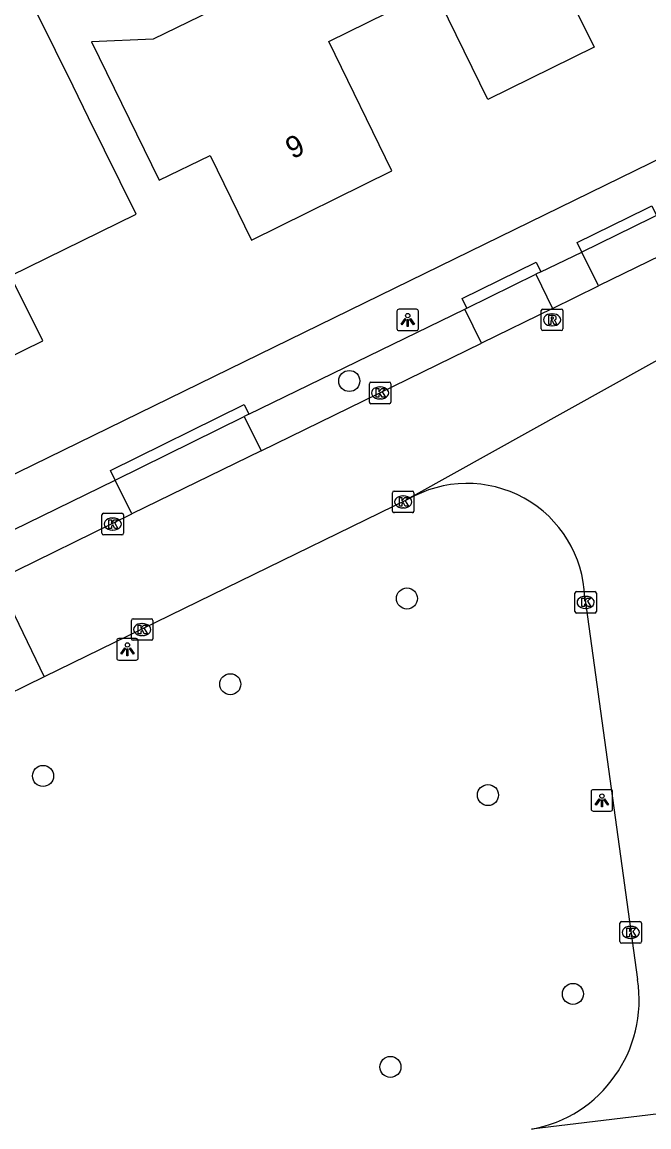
# Model space of a CAD drawing. Extents: x 160457 to 162082, y 388340 to 389736.
# Drawn here: x 161187 to 161216.2, y 388506.4 to 388557.7 of the extents above; entities that cross this region are included whole.
import ezdxf

# ---------------------------------------------------------------- set-up
doc = ezdxf.new("R2010")
doc.units = 0
for name, color, linetype in [('IMGEO_Boom', 7, 'Continuous'), ('IMGEO_Kolk', 7, 'Continuous'), ('IMGEO_Lichtpunt', 7, 'Continuous'), ('IMGEO_Pand', 7, 'Continuous'), ('IMGEO_Pand_nummerreeks', 7, 'Continuous'), ('IMGEO_Parkeervlak_open', 7, 'Continuous'), ('IMGEO_Rijbaan_lokaal_open', 7, 'Continuous'), ('IMGEO_Rioolput', 7, 'Continuous'), ('IMGEO_Voetpad_open', 7, 'Continuous')]:
    doc.layers.add(name, color=color, linetype=linetype)

msp = doc.modelspace()

# ---------------------------------------------------------------- linework, layer by layer
at = {"layer": 'IMGEO_Boom'}
for centre in [(161202.24, 388541.057), (161204.917, 388530.948), (161196.712, 388526.965), (161188.015, 388522.7), (161208.68, 388521.812), (161212.626, 388512.57), (161204.151, 388509.178)]:
    msp.add_circle(centre, 0.489, dxfattribs=at)
at = {"layer": 'IMGEO_Kolk'}
for p, q in [((161203.171, 388540.075), (161203.171, 388540.927)), ((161203.246, 388541.001), (161204.098, 388541.001)), ((161204.172, 388540.927), (161204.172, 388540.075)), ((161203.659, 388540.781), (161203.684, 388540.781)), ((161204.098, 388540.001), (161203.246, 388540.001)), ((161203.682, 388540.221), (161203.657, 388540.221)), ((161204.243, 388535.011), (161204.243, 388535.863)), ((161204.318, 388535.937), (161205.17, 388535.937)), ((161205.244, 388535.863), (161205.244, 388535.011)), ((161204.731, 388535.717), (161204.756, 388535.717)), ((161190.751, 388533.981), (161190.751, 388534.833)), ((161190.826, 388534.907), (161191.678, 388534.907)), ((161191.752, 388534.833), (161191.752, 388533.981)), ((161205.17, 388534.937), (161204.318, 388534.937)), ((161204.754, 388535.157), (161204.729, 388535.157)), ((161191.239, 388534.687), (161191.264, 388534.687)), ((161191.678, 388533.907), (161190.826, 388533.907)), ((161191.262, 388534.127), (161191.237, 388534.127)), ((161212.717, 388530.342), (161212.717, 388531.194)), ((161212.792, 388531.268), (161213.644, 388531.268)), ((161213.718, 388531.194), (161213.718, 388530.342)), ((161213.205, 388531.048), (161213.23, 388531.048)), ((161213.644, 388530.268), (161212.792, 388530.268)), ((161213.228, 388530.488), (161213.203, 388530.488)), ((161192.12, 388529.079), (161192.12, 388529.931)), ((161192.195, 388530.005), (161193.047, 388530.005)), ((161192.608, 388529.785), (161192.633, 388529.785)), ((161193.121, 388529.931), (161193.121, 388529.079)), ((161192.631, 388529.225), (161192.606, 388529.225)), ((161193.047, 388529.005), (161192.195, 388529.005)), ((161214.812, 388515.004), (161214.812, 388515.856)), ((161214.887, 388515.93), (161215.739, 388515.93)), ((161215.813, 388515.856), (161215.813, 388515.004)), ((161215.3, 388515.71), (161215.325, 388515.71)), ((161215.739, 388514.93), (161214.887, 388514.93)), ((161215.323, 388515.15), (161215.298, 388515.15))]:
    msp.add_line(p, q, dxfattribs=at)
for points in [[(161203.171, 388540.075), (161203.171, 388540.927)], [(161203.246, 388541.001), (161204.098, 388541.001)], [(161204.172, 388540.927), (161204.172, 388540.075)], [(161203.492, 388540.701), (161203.615, 388540.701), (161203.615, 388540.55), (161203.745, 388540.701), (161203.909, 388540.701), (161203.763, 388540.55), (161203.916, 388540.301), (161203.764, 388540.301), (161203.679, 388540.465), (161203.615, 388540.398), (161203.615, 388540.301), (161203.492, 388540.301), (161203.492, 388540.701)], [(161204.098, 388540.001), (161203.246, 388540.001)], [(161204.243, 388535.011), (161204.243, 388535.863)], [(161204.318, 388535.937), (161205.17, 388535.937)], [(161205.244, 388535.863), (161205.244, 388535.011)], [(161204.564, 388535.637), (161204.687, 388535.637), (161204.687, 388535.486), (161204.817, 388535.637), (161204.981, 388535.637), (161204.835, 388535.486), (161204.988, 388535.237), (161204.836, 388535.237), (161204.751, 388535.401), (161204.687, 388535.334), (161204.687, 388535.237), (161204.564, 388535.237), (161204.564, 388535.637)], [(161190.751, 388533.981), (161190.751, 388534.833)], [(161190.826, 388534.907), (161191.678, 388534.907)], [(161191.752, 388534.833), (161191.752, 388533.981)], [(161205.17, 388534.937), (161204.318, 388534.937)], [(161191.072, 388534.607), (161191.195, 388534.607), (161191.195, 388534.456), (161191.325, 388534.607), (161191.489, 388534.607), (161191.343, 388534.456), (161191.496, 388534.207), (161191.344, 388534.207), (161191.259, 388534.371), (161191.195, 388534.304), (161191.195, 388534.207), (161191.072, 388534.207), (161191.072, 388534.607)], [(161191.678, 388533.907), (161190.826, 388533.907)], [(161212.717, 388530.342), (161212.717, 388531.194)], [(161212.792, 388531.268), (161213.644, 388531.268)], [(161213.718, 388531.194), (161213.718, 388530.342)], [(161213.038, 388530.968), (161213.161, 388530.968), (161213.161, 388530.817), (161213.291, 388530.968), (161213.455, 388530.968), (161213.309, 388530.817), (161213.462, 388530.568), (161213.31, 388530.568), (161213.225, 388530.732), (161213.161, 388530.665), (161213.161, 388530.568), (161213.038, 388530.568), (161213.038, 388530.968)], [(161213.644, 388530.268), (161212.792, 388530.268)], [(161192.12, 388529.079), (161192.12, 388529.931)], [(161192.195, 388530.005), (161193.047, 388530.005)], [(161192.441, 388529.705), (161192.564, 388529.705), (161192.564, 388529.554), (161192.694, 388529.705), (161192.858, 388529.705), (161192.712, 388529.554), (161192.865, 388529.305), (161192.713, 388529.305), (161192.628, 388529.469), (161192.564, 388529.402), (161192.564, 388529.305), (161192.441, 388529.305), (161192.441, 388529.705)], [(161193.121, 388529.931), (161193.121, 388529.079)], [(161193.047, 388529.005), (161192.195, 388529.005)], [(161214.812, 388515.004), (161214.812, 388515.856)], [(161214.887, 388515.93), (161215.739, 388515.93)], [(161215.813, 388515.856), (161215.813, 388515.004)], [(161215.133, 388515.63), (161215.256, 388515.63), (161215.256, 388515.479), (161215.386, 388515.63), (161215.55, 388515.63), (161215.404, 388515.479), (161215.557, 388515.23), (161215.405, 388515.23), (161215.32, 388515.394), (161215.256, 388515.327), (161215.256, 388515.23), (161215.133, 388515.23), (161215.133, 388515.63)], [(161215.739, 388514.93), (161214.887, 388514.93)]]:
    msp.add_lwpolyline(points, dxfattribs=at)
for centre, start, end in [((161203.248, 388540.925), 91.552, 178.448), ((161203.248, 388540.925), 91.552, 178.448), ((161204.096, 388540.925), 1.552, 88.448), ((161204.096, 388540.925), 1.552, 88.448), ((161203.248, 388540.077), 181.552, 268.448), ((161203.248, 388540.077), 181.552, 268.448), ((161204.096, 388540.077), 271.552, 358.448), ((161204.096, 388540.077), 271.552, 358.448), ((161204.32, 388535.861), 91.552, 178.448), ((161204.32, 388535.861), 91.552, 178.448), ((161205.168, 388535.861), 1.552, 88.448), ((161205.168, 388535.861), 1.552, 88.448), ((161190.828, 388534.831), 91.552, 178.448), ((161190.828, 388534.831), 91.552, 178.448), ((161191.676, 388534.831), 1.552, 88.448), ((161191.676, 388534.831), 1.552, 88.448), ((161204.32, 388535.013), 181.552, 268.448), ((161204.32, 388535.013), 181.552, 268.448), ((161205.168, 388535.013), 271.552, 358.448), ((161205.168, 388535.013), 271.552, 358.448), ((161190.828, 388533.983), 181.552, 268.448), ((161190.828, 388533.983), 181.552, 268.448), ((161191.676, 388533.983), 271.552, 358.448), ((161191.676, 388533.983), 271.552, 358.448), ((161212.794, 388531.192), 91.552, 178.448), ((161212.794, 388531.192), 91.552, 178.448), ((161213.642, 388531.192), 1.552, 88.448), ((161213.642, 388531.192), 1.552, 88.448), ((161212.794, 388530.344), 181.552, 268.448), ((161212.794, 388530.344), 181.552, 268.448), ((161213.642, 388530.344), 271.552, 358.448), ((161213.642, 388530.344), 271.552, 358.448), ((161192.197, 388529.929), 91.552, 178.448), ((161192.197, 388529.929), 91.552, 178.448), ((161193.045, 388529.929), 1.552, 88.448), ((161193.045, 388529.929), 1.552, 88.448), ((161192.197, 388529.081), 181.552, 268.448), ((161192.197, 388529.081), 181.552, 268.448), ((161193.045, 388529.081), 271.552, 358.448), ((161193.045, 388529.081), 271.552, 358.448), ((161214.889, 388515.854), 91.552, 178.448), ((161214.889, 388515.854), 91.552, 178.448), ((161215.737, 388515.854), 1.552, 88.448), ((161215.737, 388515.854), 1.552, 88.448), ((161214.889, 388515.006), 181.552, 268.448), ((161214.889, 388515.006), 181.552, 268.448), ((161215.737, 388515.006), 271.552, 358.448), ((161215.737, 388515.006), 271.552, 358.448)]:
    msp.add_arc(centre, 0.0765, start, end, dxfattribs=at)
for centre, major_axis, ratio, start_param, end_param in [((161203.658, 388540.501), (-0.387, 0.002), 0.722429, 4.712389, 7.853982), ((161203.683, 388540.501), (-0.39, 0.002), 0.717154, 1.570796, 4.712389), ((161204.73, 388535.437), (-0.387, 0.002), 0.722429, 4.712389, 7.853982), ((161204.755, 388535.437), (-0.39, 0.002), 0.717154, 1.570796, 4.712389), ((161191.238, 388534.407), (-0.387, 0.002), 0.722429, 4.712389, 7.853982), ((161191.263, 388534.407), (-0.39, 0.002), 0.717154, 1.570796, 4.712389), ((161213.204, 388530.768), (-0.387, 0.002), 0.722429, 4.712389, 7.853982), ((161213.229, 388530.768), (-0.39, 0.002), 0.717154, 1.570796, 4.712389), ((161192.607, 388529.505), (-0.387, 0.002), 0.722429, 4.712389, 7.853982), ((161192.632, 388529.505), (-0.39, 0.002), 0.717154, 1.570796, 4.712389), ((161215.299, 388515.43), (-0.387, 0.002), 0.722429, 4.712389, 7.853982), ((161215.324, 388515.43), (-0.39, 0.002), 0.717154, 1.570796, 4.712389)]:
    msp.add_ellipse(centre, major_axis=major_axis, ratio=ratio, start_param=start_param, end_param=end_param, dxfattribs=at)
at = {"layer": 'IMGEO_Lichtpunt'}
for p, q in [((161204.455, 388544.299), (161204.455, 388543.492)), ((161204.455, 388544.299), (161204.455, 388543.492)), ((161205.357, 388544.394), (161204.549, 388544.394)), ((161205.357, 388544.394), (161204.549, 388544.394)), ((161205.451, 388543.492), (161205.451, 388544.299)), ((161205.451, 388543.492), (161205.451, 388544.299)), ((161204.549, 388543.398), (161205.357, 388543.398)), ((161204.549, 388543.398), (161205.357, 388543.398)), ((161192.34, 388529.085), (161191.532, 388529.085)), ((161192.34, 388529.085), (161191.532, 388529.085)), ((161191.438, 388528.99), (161191.438, 388528.183)), ((161191.438, 388528.99), (161191.438, 388528.183)), ((161192.434, 388528.183), (161192.434, 388528.99)), ((161192.434, 388528.183), (161192.434, 388528.99)), ((161191.532, 388528.089), (161192.34, 388528.089)), ((161191.532, 388528.089), (161192.34, 388528.089)), ((161213.475, 388521.967), (161213.475, 388521.16)), ((161213.475, 388521.967), (161213.475, 388521.16)), ((161214.377, 388522.062), (161213.569, 388522.062)), ((161214.377, 388522.062), (161213.569, 388522.062)), ((161214.471, 388521.16), (161214.471, 388521.967)), ((161214.471, 388521.16), (161214.471, 388521.967)), ((161213.569, 388521.066), (161214.377, 388521.066)), ((161213.569, 388521.066), (161214.377, 388521.066))]:
    msp.add_line(p, q, dxfattribs=at)
for points in [[(161204.829, 388543.963), (161204.868, 388543.935), (161204.68, 388543.673), (161204.642, 388543.7), (161204.829, 388543.963)], [(161204.931, 388543.915), (161204.978, 388543.915), (161204.978, 388543.593), (161204.931, 388543.593), (161204.931, 388543.915)], [(161205.041, 388543.935), (161205.079, 388543.962), (161205.266, 388543.7), (161205.227, 388543.672), (161205.041, 388543.935)], [(161191.812, 388528.654), (161191.851, 388528.626), (161191.663, 388528.364), (161191.625, 388528.391), (161191.812, 388528.654)], [(161191.914, 388528.606), (161191.961, 388528.606), (161191.961, 388528.284), (161191.914, 388528.284), (161191.914, 388528.606)], [(161192.024, 388528.626), (161192.062, 388528.653), (161192.249, 388528.391), (161192.21, 388528.363), (161192.024, 388528.626)], [(161213.849, 388521.631), (161213.888, 388521.603), (161213.7, 388521.341), (161213.662, 388521.368), (161213.849, 388521.631)], [(161213.951, 388521.583), (161213.998, 388521.583), (161213.998, 388521.261), (161213.951, 388521.261), (161213.951, 388521.583)], [(161214.061, 388521.603), (161214.099, 388521.63), (161214.286, 388521.368), (161214.247, 388521.34), (161214.061, 388521.603)]]:
    msp.add_lwpolyline(points, dxfattribs=at)
for centre in [(161204.954, 388544.097), (161191.937, 388528.788), (161213.974, 388521.765)]:
    msp.add_circle(centre, 0.0994, dxfattribs=at)
for centre, start, end in [((161204.549, 388544.299), 90, 180), ((161204.549, 388544.299), 90, 180), ((161205.357, 388544.299), 0, 90), ((161205.357, 388544.299), 0, 90), ((161204.549, 388543.492), 180, 270), ((161204.549, 388543.492), 180, 270), ((161205.357, 388543.492), 270, 0), ((161205.357, 388543.492), 270, 360), ((161191.532, 388528.99), 90, 180), ((161191.532, 388528.99), 90, 180), ((161192.34, 388528.99), 0, 90), ((161192.34, 388528.99), 0, 90), ((161191.532, 388528.183), 180, 270), ((161191.532, 388528.183), 180, 270), ((161192.34, 388528.183), 270, 0), ((161192.34, 388528.183), 270, 360), ((161213.569, 388521.967), 90, 180), ((161213.569, 388521.967), 90, 180), ((161214.377, 388521.967), 0, 90), ((161214.377, 388521.967), 0, 90), ((161213.569, 388521.16), 180, 270), ((161213.569, 388521.16), 180, 270), ((161214.377, 388521.16), 270, 0), ((161214.377, 388521.16), 270, 360)]:
    msp.add_arc(centre, 0.0946, start, end, dxfattribs=at)
at = {"layer": 'IMGEO_Pand'}
for points in [[(161223.554, 388571.302), (161224.099, 388570.215), (161225.077, 388570.681), (161226.609, 388567.553), (161227.117, 388567.787), (161228.14, 388565.649), (161227.914, 388564.923), (161228.878, 388562.905), (161217.645, 388557.416), (161216.117, 388560.545), (161212.535, 388558.756), (161213.613, 388556.568), (161208.67, 388554.144), (161206.471, 388558.635), (161205.302, 388561.022), (161209.966, 388563.331), (161209.427, 388564.418), (161213.571, 388566.358), (161214.082, 388565.326), (161221.126, 388568.813), (161220.616, 388569.847), (161223.554, 388571.302)], [(161202.665, 388563.085), (161201.741, 388564.954), (161196.932, 388562.607), (161196.699, 388563.083), (161194.102, 388561.814), (161195.833, 388558.265), (161193.136, 388556.949), (161190.27, 388556.823), (161193.411, 388550.387), (161195.775, 388551.541), (161197.697, 388547.602), (161204.22, 388550.822), (161201.283, 388556.827), (161204.881, 388558.602), (161202.665, 388563.085)], [(161186.5, 388545.948), (161192.346, 388548.811), (161190.129, 388553.293), (161189.408, 388554.751), (161185.265, 388563.128), (161180.865, 388560.953), (161182.051, 388553.517), (161182.781, 388552.04), (161176.254, 388548.812), (161176.484, 388548.343), (161178.682, 388543.852), (161179.555, 388544.264), (161181.725, 388539.842), (161188.011, 388542.916), (161186.5, 388545.948)]]:
    msp.add_lwpolyline(points, dxfattribs=at)
at = {"layer": 'IMGEO_Parkeervlak_open'}
for points in [[(161213.807, 388545.471), (161213.037, 388547.045)], [(161210.903, 388546.016), (161211.679, 388544.43)], [(161208.376, 388542.815), (161207.603, 388544.397)], [(161197.361, 388539.402), (161198.139, 388537.809)], [(161192.14, 388534.875), (161191.369, 388536.451)]]:
    msp.add_lwpolyline(points, dxfattribs=at)
at = {"layer": 'IMGEO_Rijbaan_lokaal_open'}
for points in [[(161217.285, 388547.172), (161213.807, 388545.471)], [(161211.679, 388544.43), (161213.807, 388545.471)], [(161220.36, 388544.039), (161219.698, 388543.775), (161205.171, 388535.693), (161204.951, 388535.544)], [(161211.679, 388544.43), (161208.376, 388542.815)], [(161198.139, 388537.809), (161208.376, 388542.815)], [(161198.139, 388537.809), (161192.14, 388534.875)], [(161204.951, 388535.544), (161188.072, 388527.303)], [(161185.88, 388531.814), (161192.14, 388534.875)], [(161185.88, 388531.814), (161188.072, 388527.303)], [(161213.18, 388530.999), (161215.625, 388513.242)], [(161188.072, 388527.303), (161185.466, 388526.031)], [(161226.268, 388508.162), (161210.696, 388506.279)]]:
    msp.add_lwpolyline(points, dxfattribs=at)
for centre, radius, start, end in [((161207.714, 388530.825), 5.468, 1.8231, 120.3518), ((161209.598, 388512.282), 6.103, 280.3652, 9.0466)]:
    msp.add_arc(centre, radius, start, end, dxfattribs=at)
at = {"layer": 'IMGEO_Rioolput'}
for p, q in [((161211.156, 388543.473), (161211.156, 388544.325)), ((161211.231, 388544.399), (161212.083, 388544.399)), ((161211.644, 388544.179), (161211.669, 388544.179)), ((161212.157, 388544.325), (161212.157, 388543.473)), ((161211.667, 388543.619), (161211.642, 388543.619)), ((161212.083, 388543.399), (161211.231, 388543.399))]:
    msp.add_line(p, q, dxfattribs=at)
for points in [[(161211.156, 388543.473), (161211.156, 388544.325)], [(161211.231, 388544.399), (161212.083, 388544.399)], [(161211.745, 388544.097), (161211.493, 388544.099), (161211.493, 388543.699)], [(161211.671, 388544.018), (161211.617, 388544.018), (161211.617, 388543.937)], [(161212.157, 388544.325), (161212.157, 388543.473)], [(161211.493, 388543.699), (161211.617, 388543.699), (161211.617, 388543.861), (161211.628, 388543.861)], [(161211.617, 388543.937), (161211.669, 388543.937)], [(161211.675, 388543.832), (161211.746, 388543.699), (161211.886, 388543.699), (161211.821, 388543.825)], [(161212.083, 388543.399), (161211.231, 388543.399)]]:
    msp.add_lwpolyline(points, dxfattribs=at)
for centre, radius, start, end in [((161211.233, 388544.323), 0.0765, 91.552, 178.448), ((161211.233, 388544.323), 0.0765, 91.552, 178.448), ((161211.677, 388543.922), 0.0964, 77.0061, 93.1865), ((161211.691, 388543.979), 0.0378, 276.6634, 79.6772), ((161211.744, 388543.987), 0.109, 350.3612, 89.416), ((161212.081, 388544.323), 0.0765, 1.552, 88.448), ((161212.081, 388544.323), 0.0765, 1.552, 88.448), ((161211.233, 388543.475), 0.0765, 181.552, 268.448), ((161211.233, 388543.475), 0.0765, 181.552, 268.448), ((161211.627, 388543.808), 0.0533, 26.0293, 88.6989), ((161211.653, 388544.126), 0.19, 274.7715, 282.9687), ((161211.742, 388543.987), 0.112, 277.5842, 350.9817), ((161211.726, 388543.772), 0.108, 29.5134, 73.7905), ((161212.081, 388543.475), 0.0765, 271.552, 358.448), ((161212.081, 388543.475), 0.0765, 271.552, 358.448)]:
    msp.add_arc(centre, radius, start, end, dxfattribs=at)
for centre, major_axis, ratio, start_param, end_param in [((161211.643, 388543.899), (-0.387, 0.002), 0.722429, 4.712389, 7.853982), ((161211.668, 388543.899), (-0.39, 0.002), 0.717154, 1.570796, 4.712389)]:
    msp.add_ellipse(centre, major_axis=major_axis, ratio=ratio, start_param=start_param, end_param=end_param, dxfattribs=at)
at = {"layer": 'IMGEO_Voetpad_open'}
for points in [[(161235.97, 388563.018), (161235.077, 388560.416), (161158.897, 388523.139), (161145.1, 388516.373)], [(161213.037, 388547.045), (161212.818, 388547.494), (161216.04, 388549.072), (161216.295, 388549.197), (161216.514, 388548.748)], [(161216.514, 388548.748), (161216.257, 388548.622), (161213.037, 388547.045)], [(161207.698, 388544.443), (161207.478, 388544.891), (161210.92, 388546.58), (161211.14, 388546.132)], [(161211.14, 388546.132), (161213.037, 388547.045)], [(161211.14, 388546.132), (161210.903, 388546.016)], [(161207.698, 388544.443), (161210.903, 388546.016)], [(161197.578, 388539.509), (161207.603, 388544.397)], [(161207.603, 388544.397), (161207.698, 388544.443)], [(161191.369, 388536.451), (161191.149, 388536.899), (161197.358, 388539.957), (161197.578, 388539.509)], [(161191.369, 388536.451), (161197.361, 388539.402)], [(161197.578, 388539.509), (161197.361, 388539.402)], [(161180.514, 388531.148), (161191.369, 388536.451)]]:
    msp.add_lwpolyline(points, dxfattribs=at)

# ---------------------------------------------------------------- texts
at = {"layer": 'IMGEO_Pand_nummerreeks'}
msp.add_text('9', height=1, rotation=26.2701, dxfattribs=at).set_placement((161199.596, 388551.349))

doc.saveas('drawing.dxf')
